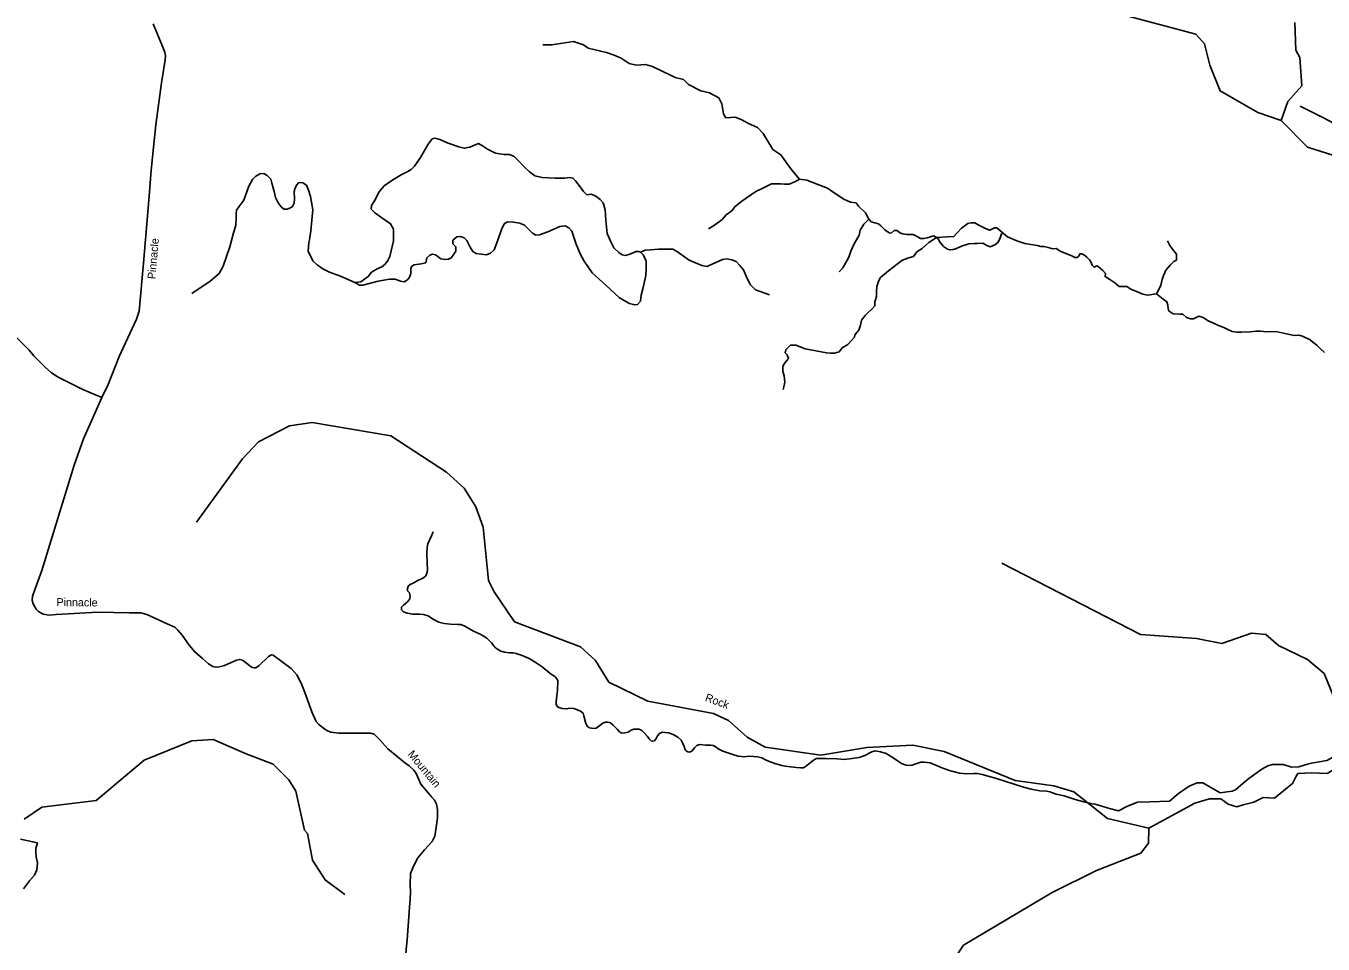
# Model space of a CAD drawing. Extents: x 884530 to 1028605, y 526725 to 653634.
# Drawn here: x 938802 to 949435, y 544735 to 552262 of the extents above; entities that cross this region are included whole.
import ezdxf

# ---------------------------------------------------------------- set-up
doc = ezdxf.new("R2010")
doc.units = 0
for name, color, linetype in [('Exist Hydrographic Creek Single Shore', 7, 'Continuous'), ('Exist Hydrographic Creek Single Shore Label', 7, 'Continuous'), ('Exist Hydrographic Misc Water Feature', 7, 'Continuous'), ('Exist Road Non-System Type 51', 7, 'Continuous'), ('Exist Road Secondary Type 20 Attributed', 7, 'Continuous'), ('Exist Road Secondary Type 51 Attributed', 7, 'Continuous'), ('Exist Road Secondary Type 51 Label', 7, 'Continuous')]:
    doc.layers.add(name, color=color, linetype=linetype)

msp = doc.modelspace()

# ---------------------------------------------------------------- linework, layer by layer
at = {"layer": 'Exist Hydrographic Creek Single Shore'}
for points in [[(949091, 551486), (948901, 551552), (948591, 551729), (948507, 551941), (948463, 552116), (948391, 552196), (947499, 552434), (947075, 552485), (946869, 552542), (946828, 552575)], [(949091, 551486), (949146, 551642), (949260, 551771), (949243, 552005), (949212, 552064), (949203, 552291)], [(945144, 551006), (945072, 551090), (944990, 551205), (944923, 551248), (944845, 551381), (944799, 551429), (944724, 551463), (944666, 551496), (944615, 551514), (944539, 551508), (944521, 551542), (944506, 551623), (944481, 551672), (944406, 551714), (944333, 551729), (944233, 551781), (944191, 551823), (944124, 551839), (944091, 551857), (943938, 551931), (943880, 551946), (943804, 551940), (943747, 551955), (943680, 551998), (943623, 552022), (943562, 552046), (943514, 552055), (943411, 552079), (943371, 552107), (943290, 552134), (943114, 552107), (943038, 552107)], [(949678, 551151), (949308, 551268), (949091, 551486)], [(945144, 551006), (945110, 550987), (945057, 550966), (945019, 550966), (944986, 550969), (944914, 550969), (944836, 550929), (944786, 550904), (944671, 550826), (944612, 550780), (944588, 550747), (944543, 550714), (944509, 550676), (944446, 550630), (944396, 550600)], [(945710, 550679), (945684, 550729), (945627, 550786), (945607, 550812), (945560, 550817), (945507, 550841), (945419, 550899), (945373, 550932), (945302, 550961), (945202, 550999), (945144, 551006)], [(945710, 550679), (945669, 550636), (945640, 550588), (945631, 550547), (945610, 550509), (945591, 550476), (945565, 550417), (945548, 550367), (945519, 550317), (945498, 550280), (945469, 550247)], [(946265, 550528), (946243, 550541), (946190, 550526), (946164, 550521), (946136, 550521), (946107, 550536), (946074, 550553), (946024, 550553), (945990, 550557), (945965, 550567), (945943, 550586), (945919, 550586), (945893, 550564), (945877, 550567), (945843, 550591), (945810, 550624), (945790, 550641), (945731, 550657), (945710, 550679)], [(946815, 550561), (946760, 550607), (946741, 550608), (946703, 550587), (946691, 550590), (946662, 550604), (946607, 550632), (946579, 550649), (946548, 550649), (946524, 550642), (946470, 550604), (946436, 550567), (946407, 550537), (946357, 550534), (946265, 550528)], [(946265, 550528), (946202, 550488), (946148, 550438), (946105, 550409), (946077, 550371), (946027, 550359), (945981, 550338), (945943, 550309), (945872, 550254), (945806, 550200), (945793, 550176), (945776, 550125), (945773, 550084), (945773, 550043), (945761, 550001), (945761, 549967), (945735, 549939), (945706, 549913), (945681, 549889), (945652, 549851), (945644, 549810), (945628, 549767), (945597, 549729), (945594, 549710), (945538, 549650), (945492, 549624), (945468, 549591), (945430, 549579), (945397, 549579), (945363, 549582), (945188, 549615), (945114, 549644), (945068, 549644), (945030, 549607), (945026, 549582), (945041, 549567), (945054, 549536), (945026, 549503), (945005, 549474), (945005, 549433), (945017, 549395), (945024, 549341), (945014, 549303), (945009, 549283)], [(946798, 550558), (946786, 550517), (946769, 550487), (946745, 550467), (946707, 550451), (946679, 550461), (946645, 550482), (946603, 550479), (946574, 550479), (946532, 550475), (946470, 550457), (946429, 550437), (946403, 550429), (946374, 550428), (946357, 550432), (946324, 550454), (946295, 550487), (946279, 550516), (946265, 550528)], [(948069, 550065), (947996, 550055), (947958, 550063), (947905, 550085), (947858, 550105), (947825, 550126), (947801, 550126), (947763, 550126), (947727, 550157), (947686, 550183), (947648, 550207), (947651, 550233), (947629, 550257), (947591, 550291), (947579, 550295), (947558, 550285), (947541, 550300), (947532, 550329), (947520, 550345), (947498, 550367), (947479, 550383), (947458, 550395), (947441, 550395), (947432, 550376), (947420, 550364), (947399, 550364), (947386, 550371), (947362, 550383), (947286, 550412), (947246, 550438), (947220, 550435), (947182, 550445), (947149, 550454), (947120, 550454), (947091, 550462), (946991, 550479), (946925, 550500), (946848, 550532), (946815, 550561), (946798, 550558)], [(948069, 550065), (948105, 550135), (948117, 550185), (948129, 550222), (948146, 550260), (948184, 550305), (948212, 550331), (948234, 550343), (948233, 550392), (948201, 550433), (948180, 550462), (948159, 550500)], [(949447, 549586), (949414, 549615), (949385, 549644), (949352, 549670), (949328, 549689), (949267, 549720), (949235, 549727), (949197, 549724), (949136, 549737), (949060, 549754), (949006, 549757), (948970, 549754), (948923, 549761), (948886, 549761), (948836, 549754), (948765, 549751), (948727, 549751), (948689, 549757), (948653, 549773), (948620, 549790), (948577, 549807), (948532, 549828), (948494, 549845), (948452, 549873), (948416, 549882), (948374, 549862), (948349, 549862), (948316, 549873), (948286, 549898), (948262, 549898), (948206, 549901), (948174, 549923), (948166, 549939), (948162, 549973), (948153, 550001), (948124, 550023), (948069, 550065)], [(948007, 545686), (947668, 545765), (947393, 545984), (947227, 546033), (946912, 546076), (946329, 546314), (946072, 546365), (945696, 546346), (945318, 546285), (944862, 546350), (944715, 546432), (944561, 546569), (944438, 546624), (943900, 546727), (943580, 546881), (943470, 547061), (943349, 547171), (942806, 547376), (942639, 547622), (942593, 547715), (942550, 548152), (942490, 548321), (942395, 548474), (942250, 548605), (941793, 548903), (941147, 549011), (940962, 548985), (940707, 548852), (940577, 548714), (940200, 548193)], [(948007, 545686), (948383, 545889), (948503, 545925), (948597, 545925), (948657, 545881), (948729, 545859), (948779, 545877), (948867, 545899), (948911, 545921), (948945, 545937), (949037, 545931), (949185, 546051), (949211, 546105), (949229, 546133), (949343, 546139), (949469, 546133), (949585, 546205), (949673, 546271), (949729, 546303), (949845, 546315), (950007, 546409), (950047, 546473), (950049, 546550)], [(941416, 545140), (941254, 545261), (941151, 545424), (941109, 545641), (941085, 545668), (941013, 545988), (940958, 546081), (940829, 546211), (940607, 546295), (940336, 546412), (940161, 546402), (939771, 546243), (939376, 545913), (938932, 545856), (938787, 545760)], [(944152, 543975), (944224, 543905), (944541, 543442), (944630, 543355), (944696, 543338), (944855, 543364), (945596, 543789), (946042, 543914), (946275, 544139), (946418, 544392), (946427, 544635), (946488, 544726), (947213, 545157), (947578, 545337), (947941, 545481), (948003, 545562), (948007, 545686)]]:
    msp.add_lwpolyline(points, dxfattribs=at)
at = {"layer": 'Exist Hydrographic Misc Water Feature'}
msp.add_lwpolyline([(950049, 546550), (949642, 546638), (949522, 546758), (949445, 546953), (949307, 547068), (949070, 547184), (948965, 547272), (948848, 547284), (948604, 547200), (948396, 547240), (947939, 547273), (946801, 547857)], dxfattribs=at)
at = {"layer": 'Exist Road Non-System Type 51'}
for points in [[(950635, 550880), (950614, 550935), (950589, 550993), (950552, 551038), (950494, 551071), (950426, 551091), (950363, 551095), (950314, 551088), (950259, 551084), (950194, 551095), (950110, 551130), (950049, 551171), (949989, 551213), (949895, 551268), (949796, 551317), (949718, 551355), (949647, 551393), (949555, 551445), (949443, 551506), (949367, 551545), (949303, 551577), (949246, 551605)], [(941498, 550160), (941546, 550164), (941607, 550209), (941635, 550243), (941680, 550272), (941718, 550288), (941747, 550310), (941769, 550339), (941785, 550371), (941816, 550501), (941816, 550596), (941791, 550640), (941720, 550688), (941660, 550733), (941631, 550761), (941635, 550790), (941658, 550828), (941698, 550901), (941737, 550952), (941810, 551001), (941877, 551041), (941931, 551068), (941960, 551086), (941988, 551112), (942037, 551185), (942100, 551292), (942132, 551336), (942154, 551342), (942195, 551332), (942262, 551302), (942351, 551271), (942395, 551259), (942440, 551269), (942479, 551286), (942511, 551298), (942545, 551279), (942584, 551253), (942651, 551219), (942722, 551209), (942766, 551209), (942805, 551193), (942843, 551155), (942884, 551110), (942929, 551066), (942973, 551033), (943034, 551019), (943139, 551015), (943218, 551015), (943257, 551019), (943285, 551015), (943308, 550993), (943344, 550943), (943372, 550906), (943399, 550878), (943439, 550882), (943474, 550868), (943510, 550839), (943533, 550811), (943551, 550756), (943555, 550671), (943567, 550560), (943595, 550493), (943622, 550444), (943662, 550404), (943689, 550385), (943717, 550381), (943751, 550391), (943784, 550404), (943800, 550414), (943824, 550414), (943839, 550408)], [(940809, 551007), (940779, 551035), (940757, 551050), (940725, 551053), (940685, 551030), (940658, 551003), (940630, 550948), (940588, 550834), (940548, 550780), (940529, 550752), (940526, 550725), (940526, 550690), (940521, 550628), (940501, 550554), (940474, 550452), (940419, 550293), (940385, 550233), (940313, 550170), (940161, 550068)], [(941498, 550160), (941380, 550211), (941290, 550243), (941236, 550271), (941189, 550305), (941156, 550335), (941134, 550375), (941116, 550416), (941120, 550486), (941127, 550509), (941138, 550583), (941148, 550701), (941154, 550751), (941145, 550803), (941134, 550865), (941118, 550916), (941101, 550956), (941081, 550971), (941072, 550976), (941048, 550979), (941036, 550977), (941023, 550961), (941010, 550936), (941001, 550904), (941003, 550846), (941000, 550810), (940987, 550782), (940970, 550771), (940942, 550760), (940916, 550761), (940895, 550780), (940868, 550811), (940847, 550856), (940837, 550904), (940817, 550973), (940809, 551007)], [(943839, 550408), (943865, 550383), (943887, 550335), (943887, 550278), (943883, 550217), (943861, 550118), (943845, 550055), (943839, 550006), (943816, 549978), (943794, 549976), (943749, 549988), (943666, 550032), (943555, 550138), (943443, 550237), (943379, 550334), (943346, 550394), (943312, 550473), (943277, 550581), (943251, 550607), (943222, 550624), (943178, 550619), (943079, 550575), (943012, 550551), (942981, 550546), (942955, 550563), (942922, 550595), (942888, 550630), (942849, 550646), (942799, 550654), (942748, 550655), (942722, 550639), (942700, 550594), (942671, 550505), (942639, 550428), (942610, 550399), (942578, 550387), (942533, 550391), (942493, 550397), (942466, 550414), (942444, 550448), (942416, 550503), (942393, 550525), (942365, 550537), (942333, 550533), (942302, 550505), (942302, 550477), (942325, 550450), (942325, 550416), (942304, 550383), (942288, 550361), (942266, 550349), (942237, 550347), (942203, 550353), (942158, 550387), (942134, 550392), (942112, 550382), (942089, 550360), (942079, 550321), (942041, 550311), (941984, 550303), (941962, 550289), (941956, 550271), (941956, 550232), (941945, 550204), (941929, 550182), (941901, 550165), (941873, 550169), (941828, 550186), (941783, 550186), (941688, 550171), (941564, 550138), (941536, 550138), (941498, 550160)], [(944897, 550059), (944783, 550100), (944741, 550141), (944712, 550196), (944684, 550263), (944655, 550297), (944623, 550330), (944589, 550346), (944548, 550352), (944512, 550348), (944428, 550309), (944382, 550291), (944343, 550297), (944238, 550342), (944143, 550409), (944104, 550431), (944066, 550431), (944021, 550431), (943987, 550431), (943922, 550428), (943877, 550424), (943839, 550408)], [(942140, 548115), (942127, 548082), (942096, 548015), (942091, 547989), (942088, 547945), (942092, 547853), (942093, 547809), (942090, 547785), (942081, 547755), (942060, 547738), (942013, 547716), (941975, 547695), (941950, 547682), (941936, 547668), (941929, 547649), (941930, 547631), (941946, 547614), (941951, 547588), (941948, 547566), (941933, 547544), (941896, 547514), (941881, 547498), (941879, 547490), (941881, 547474), (941898, 547458), (941928, 547447), (941973, 547439), (942027, 547439), (942061, 547436), (942099, 547426), (942142, 547397), (942187, 547375), (942229, 547364), (942283, 547358), (942343, 547356), (942367, 547355), (942400, 547340), (942471, 547299), (942520, 547279), (942551, 547262), (942581, 547243), (942617, 547206), (942638, 547179), (942650, 547164), (942668, 547152), (942695, 547137), (942725, 547128), (942765, 547124), (942795, 547123), (942819, 547118), (942870, 547100), (942927, 547075), (942976, 547045), (943033, 547009), (943095, 546956), (943140, 546925), (943157, 546906), (943163, 546892), (943158, 546816), (943148, 546720), (943148, 546702), (943157, 546684), (943171, 546674), (943198, 546666), (943234, 546663), (943259, 546668), (943293, 546667), (943310, 546662), (943348, 546645), (943369, 546628), (943374, 546606), (943392, 546543), (943405, 546519), (943421, 546508), (943439, 546504), (943461, 546503), (943477, 546504), (943499, 546522), (943532, 546546), (943553, 546554), (943573, 546555), (943593, 546548), (943616, 546529), (943647, 546496), (943668, 546475), (943684, 546465), (943710, 546468), (943738, 546471), (943764, 546490), (943785, 546497), (943807, 546498), (943829, 546498), (943850, 546485), (943872, 546464), (943895, 546439), (943914, 546415), (943926, 546402), (943939, 546398), (943954, 546401), (943968, 546419)], [(943968, 546419), (943979, 546442), (943994, 546462), (944016, 546471), (944038, 546470), (944070, 546467), (944098, 546456), (944113, 546451), (944145, 546432), (944174, 546407), (944185, 546385), (944198, 546354), (944205, 546328), (944213, 546320), (944227, 546311), (944242, 546309), (944259, 546316), (944282, 546345), (944302, 546363), (944323, 546370), (944374, 546366), (944416, 546365), (944434, 546362), (944452, 546355), (944481, 546332), (944515, 546317), (944564, 546299), (944596, 546288), (944640, 546276), (944691, 546271), (944724, 546276), (944766, 546274), (944799, 546269), (944833, 546262), (944865, 546246), (944902, 546229), (944949, 546213), (944999, 546198), (945025, 546193), (945069, 546187), (945119, 546183), (945154, 546180), (945174, 546179), (945189, 546187), (945218, 546210), (945230, 546221)], [(945230, 546221), (945255, 546240), (945279, 546256), (945301, 546255), (945355, 546257), (945449, 546254), (945511, 546249), (945573, 546255), (945632, 546265), (945678, 546281), (945735, 546311), (945762, 546318), (945806, 546311), (945853, 546297), (945898, 546271), (945953, 546235), (945980, 546216), (946018, 546201), (946044, 546198), (946066, 546201), (946088, 546209), (946137, 546225), (946165, 546226), (946213, 546220), (946266, 546200), (946317, 546176), (946382, 546156), (946454, 546137), (946515, 546131), (946572, 546133), (946602, 546134), (946641, 546125), (946758, 546092), (946827, 546070), (946980, 546020), (947043, 546004), (947113, 545990), (947169, 545988), (947195, 545983), (947248, 545965), (947312, 545951), (947403, 545919), (947474, 545901), (947542, 545886), (947567, 545883)], [(948717, 546000), (948689, 545988), (948649, 545982), (948591, 545976), (948501, 546026), (948449, 546058), (948403, 546058), (948337, 546030), (948249, 545970), (948177, 545906), (948016, 545901), (947913, 545898), (947825, 545864), (947759, 545828), (947683, 545846), (947567, 545883)], [(938757, 545595), (938858, 545573), (938896, 545566)], [(938896, 545566), (938883, 545518), (938883, 545490), (938886, 545450), (938896, 545404), (938895, 545368), (938892, 545344), (938871, 545301), (938831, 545254), (938782, 545188)]]:
    msp.add_lwpolyline(points, dxfattribs=at)
at = {"layer": 'Exist Road Secondary Type 20 Attributed'}
for points in [[(939845, 552280), (939910, 552122), (939929, 552075), (939940, 552044), (939945, 552019), (939943, 551984), (939914, 551795), (939866, 551451), (939827, 551081), (939811, 550867), (939766, 550317), (939729, 549924), (939708, 549859), (939565, 549552), (939477, 549324), (939424, 549217)], [(939424, 549217), (939268, 549281), (939169, 549330), (939067, 549384), (939010, 549419), (938959, 549464), (938867, 549559), (938828, 549603), (938572, 549859)]]:
    msp.add_lwpolyline(points, dxfattribs=at)
at = {"layer": 'Exist Road Secondary Type 51 Attributed'}
for points in [[(939424, 549217), (939274, 548877), (939197, 548662), (938931, 547799), (938868, 547625), (938855, 547588), (938852, 547551), (938862, 547524), (938885, 547481), (938905, 547462), (938944, 547441), (938992, 547432), (939049, 547437), (939390, 547456), (939650, 547452), (939744, 547450), (939793, 547438), (939959, 547361), (940021, 547334), (940047, 547309), (940081, 547268), (940140, 547186), (940186, 547130), (940248, 547076), (940297, 547032), (940333, 547011), (940360, 547005), (940385, 547008), (940428, 547019), (940527, 547063), (940551, 547069), (940576, 547062), (940622, 547027), (940650, 547004), (940673, 547000), (940686, 547001), (940714, 547020), (940789, 547092), (940816, 547105), (940828, 547103), (940977, 546993), (941023, 546942), (941061, 546868), (941089, 546798), (941144, 546639), (941180, 546561), (941203, 546534), (941230, 546513), (941268, 546486), (941302, 546473), (941366, 546463), (941457, 546463), (941627, 546463), (941655, 546455), (941699, 546411), (941768, 546336), (941841, 546276), (941904, 546224), (941944, 546196)], [(950049, 546550), (950007, 546518), (949979, 546503), (949877, 546451), (949750, 546387), (949655, 546337), (949598, 546307), (949578, 546300), (949465, 546241), (949341, 546218), (949306, 546209), (949237, 546189), (949175, 546185), (949108, 546208), (949021, 546207), (948981, 546195), (948933, 546169), (948827, 546093), (948781, 546053), (948717, 546000)], [(941944, 546196), (941982, 546160), (942000, 546133), (942038, 546046), (942129, 545940), (942152, 545914), (942167, 545881), (942175, 545839), (942176, 545770), (942165, 545691), (942153, 545619), (942131, 545575), (942070, 545507), (942014, 545441), (941980, 545374), (941954, 545313), (941951, 545222), (941953, 545160), (941952, 545107), (941945, 545034), (941927, 544771), (941901, 544529)]]:
    msp.add_lwpolyline(points, dxfattribs=at)

# ---------------------------------------------------------------- texts
at = {"layer": 'Exist Hydrographic Creek Single Shore Label'}
msp.add_text('Rock', height=65.6, rotation=339.9953, dxfattribs=at).set_placement((944363, 546730))
msp.add_text('Rock', height=65.6, rotation=339.9953, dxfattribs=at).set_placement((944363, 546730))
at = {"layer": 'Exist Road Secondary Type 51 Label'}
for s, rotation, p in [('Pinnacle', 85.1075, (939863, 550184)), ('Pinnacle', 359.4548, (939052, 547506)), ('Mountain', 309.6804, (941927, 546289))]:
    msp.add_text(s, height=65.6, rotation=rotation, dxfattribs=at).set_placement(p)

doc.saveas('drawing.dxf')
